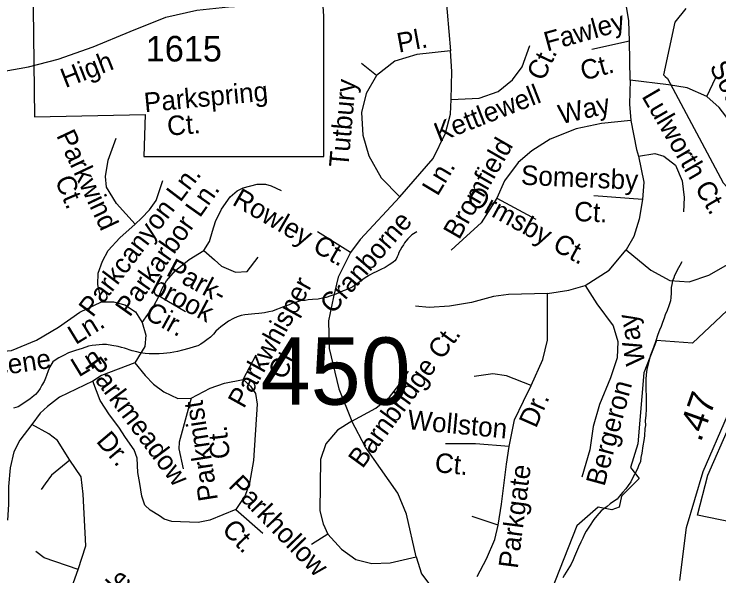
# Model space of a CAD drawing. Extents: x 2001466 to 2224147, y 644118 to 847247.
# Drawn here: x 2038578 to 2042019, y 739248 to 741988 of the extents above; entities that cross this region are included whole.
import ezdxf

# ---------------------------------------------------------------- set-up
doc = ezdxf.new("R2010")
doc.units = 0
for name, color, linetype in [('Exist Boundary Political City Limit New Hole', 7, 'Continuous'), ('Exist Hydrographic Misc Water Feature', 7, 'Continuous'), ('Exist Road Non-System Type 51', 7, 'Continuous'), ('Exist Road Non-System Type 51 Label', 7, 'Continuous'), ('Exist Road Secondary Mileage Hundredths English Label', 7, 'Continuous'), ('Exist Road Secondary Structure Standard Bridge Number Label', 7, 'Continuous'), ('Exist Road Secondary Type 51 Attributed', 7, 'Continuous'), ('Exist Road Secondary Type 51 Label', 7, 'Continuous'), ('Exist Road Secondary Type 51 Number Label', 7, 'Continuous'), ('Map Preparation Boundary City Limit Buffer Line', 7, 'Continuous')]:
    doc.layers.add(name, color=color, linetype=linetype)

msp = doc.modelspace()

# ---------------------------------------------------------------- linework, layer by layer
at = {"layer": 'Exist Boundary Political City Limit New Hole'}
for points in [[(2040089.8, 741978.2), (2040085.9, 742051), (2039998.9, 742051), (2040023, 742699.8), (2039901.9, 742796.8), (2039605, 742821.1), (2039386.8, 742790.8), (2039247.4, 742918.1), (2039162.6, 742869.6), (2038932.4, 742887.8), (2038774.8, 742960.6), (2038659.6, 742942.4), (2038677.9, 741487.1), (2039217.1, 741499.2), (2039211.1, 741293), (2040089.8, 741293), (2040089.8, 741978.2)], [(2042337, 740803.7), (2041889.4, 740383.4), (2041713.8, 740395.6), (2041653.1, 740237.9), (2041622.8, 739892.3), (2041586.5, 739777.1), (2041628.9, 739722.5), (2041544, 739637.6), (2041531.9, 739583.1), (2041495.5, 739570.9), (2041428.9, 739583.1), (2041325.9, 739492.1), (2041113.8, 738955.4), (2041029, 738837.2), (2041077.4, 738849.3), (2041098.6, 738761.4), (2040935, 738621.9), (2040983.5, 738549.2), (2040801.8, 738385.4), (2040668.4, 738306.6), (2040716.9, 738221.8), (2040692.6, 738142.9), (2041698.5, 738130.8)], [(2042144, 739497.1), (2041913.8, 739544.7), (2041964.9, 739738.5), (2042176.9, 740221.2)]]:
    msp.add_lwpolyline(points, dxfattribs=at)
at = {"layer": 'Exist Hydrographic Misc Water Feature'}
for points in [[(2041857.2, 742015.1), (2041804.3, 741949.4), (2041747.9, 741691.4), (2041757.3, 741683.2)], [(2041857.2, 742015.1), (2041804.3, 741949.4), (2041747.9, 741691.4), (2041757.3, 741683.2)], [(2041757.3, 741683.2), (2041768.2, 741673.6), (2042040.3, 741165.6), (2042266.7, 740919.6)], [(2041757.3, 741683.2), (2041768.2, 741673.6), (2042040.3, 741165.6), (2042266.7, 740919.6)], [(2040544.2, 740926.9), (2040520.2, 740910.8), (2040508.3, 740900.9), (2040500.3, 740892.8), (2040490.3, 740880.8), (2040484.4, 740872.8), (2040478.4, 740862.8), (2040470.4, 740850.8), (2040462.4, 740836.7), (2040456.5, 740824.7), (2040452.6, 740814.7), (2040448.5, 740804.7), (2040442.5, 740792.7), (2040436.6, 740784.7), (2040428.6, 740778.6), (2040416.5, 740770.6), (2040408.5, 740764.6), (2040388.8, 740752.6), (2040368.7, 740742.6), (2040348.6, 740732.5), (2040330.8, 740724.5), (2040312.7, 740714.5), (2040286.7, 740698.4), (2040254.9, 740674.3), (2040230.9, 740658.3), (2040212.9, 740648.3), (2040184.8, 740638.2), (2040166.9, 740630.2), (2040148.9, 740622.1), (2040124.9, 740614.1), (2040100.9, 740606.1), (2040082.9, 740602), (2040063, 740598), (2040034.9, 740595.9), (2040012.9, 740593.9), (2039999, 740591.9), (2039976.9, 740589.8), (2039957.2, 740583.8), (2039941.2, 740579.8), (2039921.1, 740569.7), (2039897.1, 740561.7), (2039877, 740553.6), (2039859.2, 740547.6), (2039839.1, 740539.6), (2039821, 740535.6), (2039801.1, 740531.5), (2039787.2, 740529.5), (2039773.2, 740527.5), (2039753.1, 740525.5), (2039721.2, 740523.4), (2039705.2, 740521.4), (2039687.1, 740517.3), (2039667.2, 740511.3), (2039649.2, 740503.3), (2039625.2, 740491.2), (2039611.2, 740481.2), (2039587.3, 740463.1), (2039575.4, 740453.1), (2039563.3, 740441.1), (2039551.4, 740427.1), (2039537.4, 740413.1), (2039519.4, 740399), (2039505.4, 740389), (2039489.4, 740378.9), (2039475.5, 740370.9), (2039457.5, 740364.9), (2039431.6, 740356.8), (2039399.6, 740348.8), (2039375.6, 740342.8), (2039339.5, 740336.7), (2039307.6, 740332.7), (2039285.6, 740330.6), (2039261.6, 740330.5), (2039237.6, 740330.5), (2039217.5, 740332.4), (2039195.6, 740336.4), (2039177.6, 740340.4), (2039153.6, 740346.3), (2039117.7, 740358.2), (2039101.5, 740362.2), (2039085.5, 740366.2), (2039055.6, 740372.1), (2039029.5, 740376.1), (2039009.6, 740376.1), (2038977.6, 740374), (2038959.6, 740371.9), (2038941.5, 740367.9), (2038909.6, 740357.9), (2038877.6, 740347.8), (2038843.7, 740335.7), (2038819.7, 740323.7), (2038795.8, 740311.6), (2038777.7, 740299.6), (2038767.7, 740291.6), (2038761.7, 740283.6), (2038751.9, 740267.5), (2038743.9, 740247.6), (2038735.9, 740225.6), (2038732, 740211.6), (2038724, 740195.6)], [(2041838.3, 740779.4), (2041828.5, 740761.4), (2041814.5, 740739.3), (2041808.4, 740725.3), (2041802.6, 740713.3), (2041798.5, 740701.3), (2041792.6, 740687.3), (2041788.5, 740669.3), (2041786.6, 740655.3), (2041786.6, 740641.3), (2041786.6, 740627.3), (2041784.6, 740605.3), (2041782.7, 740589.3), (2041778.8, 740579.2), (2041774.7, 740565.2), (2041766.7, 740543.2), (2041756.9, 740521.2), (2041751, 740505.3), (2041743, 740483.2), (2041737, 740465.2), (2041729, 740447.2), (2041721, 740425.2), (2041711, 740395.2), (2041699.3, 740361.2), (2041685.1, 740325.1), (2041675.3, 740289.1), (2041667.5, 740255.1), (2041663.4, 740231.1), (2041661.4, 740205.1), (2041661.6, 740173.1), (2041661.6, 740151.1), (2041663.6, 740131.1), (2041663.6, 740085.1), (2041663.6, 740063.1), (2041661.8, 740031.1), (2041659.7, 740005.1), (2041659.9, 739981.1), (2041657.9, 739967.1), (2041656, 739931.1), (2041652.1, 739909.1), (2041648, 739883.1), (2041642.3, 739847.1), (2041638.2, 739825.1), (2041636.1, 739805.1), (2041628.3, 739789.1), (2041622.4, 739775.1), (2041614.4, 739757.1), (2041600.2, 739731), (2041588.4, 739707), (2041576.5, 739689), (2041564.4, 739673), (2041550.6, 739657), (2041532.6, 739634.9), (2041522.5, 739622.9), (2041504.5, 739610.9), (2041488.7, 739598.9), (2041472.7, 739586.9), (2041456.7, 739574.8), (2041444.6, 739564.8), (2041422.9, 739540.7), (2041408.7, 739522.7), (2041386.8, 739490.7), (2041371, 739466.7), (2041363, 739450.7), (2041355, 739432.6), (2041345.2, 739412.6), (2041333.1, 739388.6), (2041323, 739364.6), (2041313.2, 739342.6), (2041307.2, 739326.6), (2041297.2, 739304.5), (2041281.4, 739278.5), (2041265.4, 739252.5), (2041257.4, 739238.5)], [(2038724, 740195.6), (2038713.9, 740177.5), (2038705.9, 740161.5), (2038694, 740145.5), (2038682.2, 740133.4), (2038666.2, 740119.4), (2038654.1, 740109.5), (2038632.1, 740095.4), (2038616.1, 740083.4), (2038598.3, 740073.3), (2038574.3, 740065.3)]]:
    msp.add_lwpolyline(points, dxfattribs=at)
at = {"layer": 'Exist Road Non-System Type 51'}
for p, q in [((2039696.4, 740206), (2039759.3, 740327)), ((2039661.2, 739571.6), (2039792.1, 739455.7))]:
    msp.add_line(p, q, dxfattribs=at)
for points in [[(2040651, 742240.8), (2040674.4, 742163.9), (2040684.4, 742093.7), (2040707.8, 741808.3)], [(2041582.8, 741855.8), (2041579.4, 741956), (2041553.6, 742114.1)], [(2041582.8, 741855.8), (2041399.1, 741815.7)], [(2041586.1, 741665.9), (2041582.8, 741855.8)], [(2040711.1, 741571), (2040848, 741577.7), (2040941.5, 741611.1), (2041011.7, 741667.9), (2041058.4, 741731.4), (2041095.2, 741835)], [(2040707.8, 741808.3), (2040544.1, 741791.6), (2040437.2, 741758.2), (2040347.1, 741688)], [(2040711.1, 741571), (2040714.4, 741708), (2040707.8, 741808.3)], [(2040347.1, 741688), (2040273.6, 741748.1)], [(2040347.1, 741688), (2040297, 741601.1), (2040273.6, 741507.5), (2040280.3, 741397.2), (2040310.3, 741297), (2040370.4, 741190), (2040460.6, 741096.4)], [(2041960.2, 741585.7), (2042003.6, 741679.3)], [(2041586.1, 741665.9), (2041582.8, 741549), (2041589.5, 741468.7)], [(2041960.2, 741585.7), (2041863.3, 741629.2), (2041773.1, 741642.5), (2041586.1, 741665.9)], [(2040460.6, 741096.4), (2040624.3, 741283.6), (2040684.4, 741407.3), (2040707.8, 741500.8), (2040711.1, 741571)], [(2041566.1, 740839.1), (2041686.3, 740738.9), (2041779.8, 740688.7), (2041873.3, 740682), (2041970.2, 740715.5), (2042063.7, 740768.9), (2042117.1, 740829.1), (2042163.9, 740919.3), (2042190.6, 741024.3), (2042190.6, 741121.2), (2042173.9, 741198), (2042073.7, 741462.1), (2042020.3, 741532.2), (2041960.2, 741585.7)], [(2041589.5, 741468.7), (2041445.9, 741455.4), (2041322.3, 741428.6), (2041195.4, 741378.5), (2041105.2, 741321.7), (2041038.4, 741264.9), (2040971.6, 741174.7), (2040934.9, 741091.1)], [(2041589.5, 741468.7), (2041616.2, 741328.4), (2041626.2, 741295)], [(2039168.2, 740963.7), (2039078.1, 741065.2), (2039028.4, 741143.9), (2039024.5, 741195.6), (2039038, 741276.1), (2039076.3, 741383.4)], [(2041626.2, 741295), (2041706.4, 741308.3), (2041749.8, 741295), (2041806.5, 741251.5), (2041839.9, 741174.7), (2041850, 741094.4), (2041846.6, 741024.3)], [(2041626.2, 741295), (2041652.9, 741168), (2041646.2, 741084.4)], [(2039168.2, 740963.7), (2039200.1, 740993.3), (2039239.6, 741032.8), (2039271.9, 741079.5), (2039304.2, 741176.5)], [(2039504.5, 740834.9), (2039531.3, 740879), (2039546.6, 740928.8), (2039562, 740976.7), (2039590.7, 741036.2), (2039632.8, 741097.5), (2039666.9, 741126.2), (2039695.6, 741141.6), (2039764.6, 741158.8), (2039804.8, 741158.8)], [(2039804.8, 741158.8), (2039833.5, 741151.1), (2039881.4, 741128.1)], [(2040460.6, 741096.4), (2040266.9, 740889.2), (2040220.2, 740825.7)], [(2040934.9, 741091.1), (2040858.1, 740970.8), (2040787.9, 740907.3), (2040711.1, 740837.1)], [(2040934.9, 741091.1), (2041125.2, 740987.5)], [(2041646.2, 741084.4), (2041409.1, 741101.1)], [(2041646.2, 741084.4), (2041629.5, 740987.5), (2041602.8, 740903.9), (2041566.1, 740839.1)], [(2039005.4, 740584.2), (2038986.2, 740668.6), (2038988.2, 740724.1), (2039009.2, 740783.6), (2039038, 740835.3), (2039093.5, 740896.6), (2039168.2, 740963.7)], [(2040220.2, 740825.7), (2040059.8, 740926)], [(2039285.8, 740614.5), (2039301.1, 740649), (2039322.2, 740687.3), (2039366.2, 740737.2), (2039433.3, 740790.8), (2039504.5, 740834.9)], [(2039504.5, 740834.9), (2039556.2, 740788.9), (2039590.7, 740758.3), (2039659.6, 740729.5), (2039715.2, 740733.3), (2039768.8, 740802.3)], [(2040220.2, 740825.7), (2040160, 740705.4), (2040136.7, 740608.5), (2040113.3, 740491.5), (2040116.6, 740357.9), (2040163.4, 740160), (2040226.8, 740002.9)], [(2041365.7, 740664.7), (2041482.6, 740738.9), (2041566.1, 740839.1)], [(2041182, 740624.6), (2041285.5, 740641.3), (2041365.7, 740664.7)], [(2041365.7, 740664.7), (2041422.5, 740575.1), (2041502.6, 740468.1), (2041526, 740391.3), (2041522.7, 740311.1), (2041489.3, 740214.2), (2041435.8, 740083.8), (2041405.8, 739976.9), (2041389.1, 739863.2), (2041349, 739729.6)], [(2039203.4, 740484.2), (2039259, 740562.8), (2039285.8, 740614.5)], [(2039285.8, 740614.5), (2039324.1, 740591.5), (2039414.1, 740537.9)], [(2041182, 740624.6), (2040991.6, 740621.2), (2040918.2, 740611.2), (2040811.3, 740581.1), (2040704.4, 740564.4), (2040604.2, 740557.7), (2040537.4, 740564.4)], [(2041101.9, 740176.7), (2041158.6, 740303.7), (2041182, 740397.3), (2041182, 740504.2), (2041182, 740624.6)], [(2038152.3, 740350.1), (2038392.2, 740332), (2038565.9, 740347.1), (2038686.7, 740397.5), (2038795, 740460.5), (2038898.2, 740533.6), (2039005.4, 740584.2)], [(2039005.4, 740584.2), (2039062.9, 740584.2), (2039119.2, 740570.4), (2039170.9, 740535.9), (2039203.4, 740484.2)], [(2039203.4, 740484.2), (2039220.5, 740422.7), (2039215.5, 740367.3), (2039167.7, 740286.6)], [(2039167.7, 740286.6), (2039004.9, 740225.5), (2038962.7, 740197.5)], [(2039167.7, 740286.6), (2039218, 740226.2), (2039258.3, 740183.3), (2039308.7, 740145.5), (2039376.6, 740112.8), (2039442.1, 740115.3)], [(2040226.8, 740002.9), (2040343.7, 740066.4), (2040410.5, 740119.9), (2040467.3, 740193.4), (2040504, 740246.9)], [(2041101.9, 740176.7), (2040981.6, 740223.5), (2040914.8, 740233.5), (2040824.7, 740220.2)], [(2038962.7, 740197.5), (2038799, 740119.3), (2038741.1, 740074), (2038705.9, 740041.2), (2038664.1, 739986.3)], [(2039310.2, 739525.2), (2039287.5, 739540.4), (2039242.2, 739568.1), (2039217, 739593.3), (2039201.9, 739636.1), (2039191.8, 739699.1), (2039181.8, 739752), (2039179.2, 739822.5), (2039164.1, 739862.9), (2039121.3, 739923.3), (2039088.6, 739973.2), (2039043.3, 740033.7), (2038997.9, 740104.2), (2038962.7, 740197.5)], [(2039442.1, 740115.3), (2039535.3, 740163.2), (2039605.8, 740188.4), (2039696.4, 740206)], [(2039696.4, 740206), (2039731.7, 740173.3), (2039756.8, 740138), (2039764.4, 740085.1), (2039746.8, 739810.4), (2039726.6, 739700.1), (2039706.5, 739639.6), (2039661.2, 739571.6)], [(2040995, 739879.3), (2041021.7, 740009.6), (2041065.1, 740099.9), (2041101.9, 740176.7)], [(2039442.1, 740115.3), (2039383.5, 739899.6), (2039382.7, 739867.6), (2039402.6, 739769.8)], [(2038664.1, 739986.3), (2038606.2, 739910.7), (2038576, 739852.8), (2038558.3, 739774.7), (2038550.8, 739684), (2038550.8, 739595.8), (2038545.7, 739520.2)], [(2038850.4, 739812.5), (2038790, 739908.2), (2038747.2, 739941), (2038664.1, 739986.3)], [(2040226.8, 740002.9), (2040156.7, 739959.5), (2040099.9, 739892.7), (2040073.2, 739815.8), (2040069.9, 739565.1), (2040086.6, 739501.6), (2040109.9, 739451.5)], [(2040293.6, 739875.9), (2040226.8, 740002.9)], [(2040995, 739879.3), (2040831.3, 739892.7), (2040684.4, 739892.7)], [(2040540.8, 739341.2), (2040494, 739548.4), (2040450.6, 739652), (2040367.1, 739772.3), (2040293.6, 739875.9)], [(2040941.5, 739495), (2040958.2, 739598.6), (2040981.6, 739792.4), (2040995, 739879.3)], [(2038850.4, 739812.5), (2038759.8, 739739.4), (2038729.5, 739696.6), (2038709.4, 739668.9)], [(2038890.7, 739278.3), (2038928.5, 739394.2), (2038915.9, 739646.2), (2038905.8, 739731.8), (2038850.4, 739812.5)], [(2039661.2, 739571.6), (2039534.3, 739520.2), (2039476.3, 739507.6), (2039347.9, 739512.6), (2039310.2, 739525.2)], [(2040941.5, 739495), (2040814.6, 739538.4)], [(2040838, 739244.3), (2040884.8, 739331.2), (2040924.8, 739424.8), (2040941.5, 739495)], [(2040109.9, 739451.5), (2040029.8, 739401.4)], [(2040109.9, 739451.5), (2040176.7, 739378), (2040246.9, 739327.9), (2040323.7, 739307.8), (2040413.9, 739311.1), (2040540.8, 739341.2)], [(2038890.7, 739278.3), (2038724.5, 739336.3), (2038684.2, 739366.5)], [(2040540.8, 739341.2), (2040567.5, 739257.7), (2040617.6, 739190.8), (2040697.7, 739100.6)], [(2038782.4, 739134.7), (2038822.7, 739157.4), (2038860.5, 739192.7), (2038890.7, 739278.3)]]:
    msp.add_lwpolyline(points, dxfattribs=at)
at = {"layer": 'Exist Road Secondary Type 51 Attributed'}
for points in [[(2038319.1, 741664.8), (2038454.2, 741696.8), (2038648.9, 741731.8), (2038792.8, 741768.3), (2038964.4, 741829), (2039144.7, 741903.6), (2039318.9, 741972.8), (2039470.2, 742008.2), (2039624.7, 742024.3), (2039924, 742040.4), (2040371.4, 742050.1), (2040965.2, 742067), (2041256.4, 742076.7), (2041665.2, 742128.2), (2041855.1, 742158), (2042019.2, 742191.8)], [(2041827.7, 739225.1), (2041861.5, 739484.4), (2041942, 739757.4), (2042061.1, 740029.5)]]:
    msp.add_lwpolyline(points, dxfattribs=at)
at = {"layer": 'Map Preparation Boundary City Limit Buffer Line'}
for points in [[(2040089.8, 741978.2), (2040085.9, 742051), (2039998.9, 742051), (2040023, 742699.8), (2039901.9, 742796.8), (2039605, 742821.1), (2039386.8, 742790.8), (2039247.4, 742918.1), (2039162.6, 742869.6), (2038932.4, 742887.8), (2038774.8, 742960.6), (2038659.6, 742942.4), (2038677.9, 741487.1), (2039217.1, 741499.2), (2039211.1, 741293), (2040089.8, 741293), (2040089.8, 741978.2)], [(2042337, 740803.7), (2041889.4, 740383.4), (2041713.8, 740395.6), (2041653.1, 740237.9), (2041622.8, 739892.3), (2041586.5, 739777.1), (2041628.9, 739722.5), (2041544, 739637.6), (2041531.9, 739583.1), (2041495.5, 739570.9), (2041428.9, 739583.1), (2041325.9, 739492.1), (2041113.8, 738955.4), (2041029, 738837.2), (2041077.4, 738849.3), (2041098.6, 738761.4), (2040935, 738621.9), (2040983.5, 738549.2), (2040801.8, 738385.4), (2040668.4, 738306.6), (2040716.9, 738221.8), (2040692.6, 738142.9), (2041698.5, 738130.8)], [(2042144, 739497.1), (2041913.8, 739544.7), (2041964.9, 739738.5), (2042176.9, 740221.2)]]:
    msp.add_lwpolyline(points, dxfattribs=at)

# ---------------------------------------------------------------- texts
at = {"layer": 'Exist Road Non-System Type 51 Label'}
for s, rotation, p in [('Fawley', 15.3921, (2041180, 741805.4)), ('Pl.', 10.467, (2040456.1, 741800.1)), ('Ct.', 64.6781, (2041162, 741657.3)), ('Ct.', 15.3921, (2041357.4, 741662.7)), ('Southwold', 296.5842, (2041971, 741732.2)), ('Tutbury', 85.0357, (2040209.6, 741237.6)), ('Parkspring', 5.4521, (2039216.6, 741509.2)), ('Kettlewell', 21.3847, (2040651.7, 741361.9)), ('Lulworth Ct.', 300.1852, (2041639.5, 741587.6)), ('Way', 12.8958, (2041247, 741450.6)), ('Ct.', 4.8699, (2039328.9, 741394.7)), ('Parkwind', 295.2259, (2038782.2, 741396.5)), ('Bromfield', 60.1279, (2040750.1, 740883.9)), ('Ln.', 59.0638, (2040645.2, 741096.3)), ('Somersby', 357.5079, (2041051.2, 741156.2)), ('Ct.', 293.186, (2038775.3, 741178)), ('Parkcanyon Ln.', 52.7143, (2038961.3, 740504.8)), ('Parkarbor Ln.', 54.7737, (2039142.5, 740506.8)), ('Rowley Ct.', 330.0413, (2039638.2, 741061.1)), ('Ormsby Ct.', 331.3633, (2040779.8, 741071.2)), ('Ct.', 357.5079, (2041310.6, 740979.2)), ('Cranborne', 49.0754, (2040133.8, 740520.7)), ('Park-', 331.9185, (2039315.6, 740716.7)), ('brook', 332.1269, (2039238.5, 740631.1)), ('Parkwhisper', 61.0575, (2039699.8, 740060.3)), ('Cir.', 331.2053, (2039210, 740506.7)), ('Way', 100.1458, (2041659.9, 740283.7)), ('Ln.', 31.4857, (2038878.1, 740373.2)), ('Barnbridge Ct.', 53.7758, (2040278.9, 739767.7)), ('Parkscene', 8.4604, (2038169.3, 740174.6)), ('Ln.', 31.4398, (2038893.6, 740215.2)), ('Ct.', 61.0575, (2039895.5, 740198.9)), ('Parkmeadow', 306.7012, (2038919.2, 740270.9)), ('Bergeron', 74.8428, (2041459.7, 739681.2)), ('Parkmist', 98.7915, (2039573.3, 739619.9)), ('Dr.', 66.2171, (2041125.7, 739964.7)), ('Wollston', 354.5538, (2040495.8, 739964.1)), ('Dr.', 310.28, (2038975, 739903.3)), ('Ct.', 96.4774, (2039633.3, 739823.1)), ('Ct.', 354.5538, (2040628.9, 739754.6)), ('Parkgate', 82.6814, (2041036.7, 739280.6)), ('Parkhollow', 314.1337, (2039619.9, 739683.9)), ('Ct.', 314.1337, (2039587.5, 739468.9)), ('Royale', 48.4705, (2038893, 738932.6))]:
    msp.add_text(s, height=95, rotation=rotation, dxfattribs=at).set_placement(p)
at = {"layer": 'Exist Road Secondary Mileage Hundredths English Label'}
msp.add_text('.47', height=125, rotation=70.3941, dxfattribs=at).set_placement((2041930.3, 739896.9))
at = {"layer": 'Exist Road Secondary Structure Standard Bridge Number Label'}
msp.add_text('450', height=328.08, dxfattribs=at).set_placement((2039782, 740082.9))
at = {"layer": 'Exist Road Secondary Type 51 Label'}
msp.add_text('High', height=95, rotation=21.406, dxfattribs=at).set_placement((2038828.2, 741626.7))
at = {"layer": 'Exist Road Secondary Type 51 Number Label'}
msp.add_text('1615', height=125, dxfattribs=at).set_placement((2039220.6, 741757.1))

doc.saveas('drawing.dxf')
